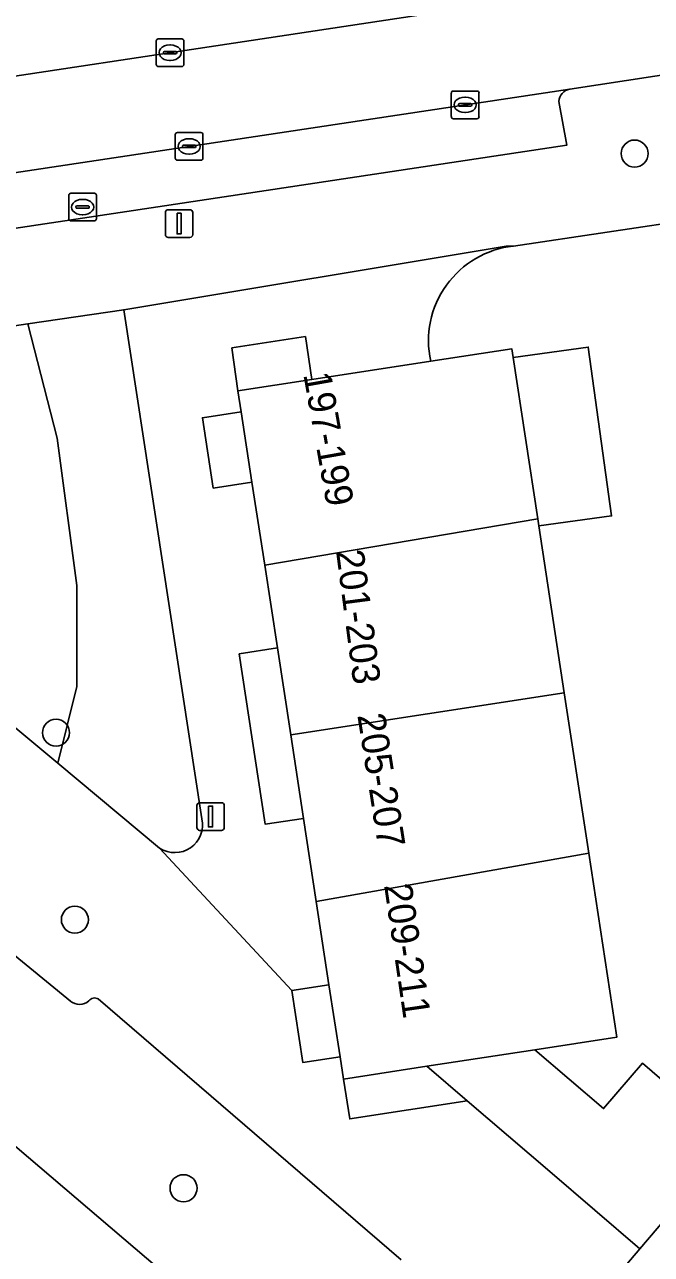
# Model space of a CAD drawing. Extents: x 159279 to 160377, y 384531 to 385888.
# Drawn here: x 159720.57 to 159743.26, y 384852.53 to 384897.02 of the extents above; entities that cross this region are included whole.
import ezdxf

# ---------------------------------------------------------------- set-up
doc = ezdxf.new("R2010")
doc.units = 0
for name, color, linetype in [('IMGEO_Boom', 7, 'Continuous'), ('IMGEO_Erf', 7, 'Continuous'), ('IMGEO_Groenvoorziening', 7, 'Continuous'), ('IMGEO_Kolk', 7, 'Continuous'), ('IMGEO_Lichtmast', 7, 'Continuous'), ('IMGEO_Muur', 7, 'Continuous'), ('IMGEO_Pand', 7, 'Continuous'), ('IMGEO_Pand_nummerreeks', 7, 'Continuous'), ('IMGEO_Parkeervlak_open', 7, 'Continuous'), ('IMGEO_Rijbaan_lokaal_open', 7, 'Continuous'), ('IMGEO_Rioolput', 7, 'Continuous'), ('IMGEO_Voetpad_open', 7, 'Continuous')]:
    doc.layers.add(name, color=color, linetype=linetype)

msp = doc.modelspace()

# ---------------------------------------------------------------- linework, layer by layer
at = {"layer": 'IMGEO_Boom'}
for centre in [(159742.648, 384892.353), (159721.71, 384871.4), (159722.392, 384864.637), (159726.324, 384854.922)]:
    msp.add_circle(centre, 0.489, dxfattribs=at)
at = {"layer": 'IMGEO_Erf'}
for points in [[(159756.778, 384866.583), (159754.32, 384869.107), (159752.141, 384881.328), (159751.864, 384888.581), (159748.788, 384888.127), (159748.434, 384890.525), (159738.26, 384889.008)], [(159735.27, 384884.841), (159738.2, 384885.29), (159738.248, 384884.977), (159740.974, 384885.351), (159741.813, 384879.242), (159739.182, 384878.881), (159740.105, 384872.838), (159740.991, 384867.041), (159742.008, 384860.387), (159739.042, 384859.932), (159741.527, 384857.802), (159742.931, 384859.44), (159746.181, 384856.654)]]:
    msp.add_lwpolyline(points, dxfattribs=at)
msp.add_arc((159738.64, 384885.579), 3.45, 96.3304, 192.3475, dxfattribs=at)
at = {"layer": 'IMGEO_Groenvoorziening'}
for points in [[(159726.988, 384868.282), (159724.158, 384886.7), (159720.694, 384886.187), (159721.754, 384882.061), (159722.464, 384876.729), (159722.464, 384873.074), (159721.77, 384870.297), (159725.46, 384867.229)], [(159714.581, 384876.276), (159721.77, 384870.297), (159722.464, 384873.074), (159722.464, 384876.729), (159721.754, 384882.061), (159720.694, 384886.187), (159720.212, 384886.116), (159716.924, 384882.046), (159715.715, 384883.687), (159715.058, 384882.934)]]:
    msp.add_lwpolyline(points, dxfattribs=at)
msp.add_arc((159726.013, 384868.062), 1, 236.4481, 12.6962, dxfattribs=at)
at = {"layer": 'IMGEO_Kolk'}
for p, q in [((159725.337, 384895.576), (159725.337, 384896.428)), ((159725.412, 384896.502), (159726.264, 384896.502)), ((159726.338, 384896.428), (159726.338, 384895.576)), ((159725.596, 384895.996), (159725.596, 384896.008)), ((159725.639, 384896.045), (159726.037, 384896.045)), ((159725.825, 384896.282), (159725.85, 384896.282)), ((159726.08, 384896.008), (159726.08, 384895.996)), ((159726.034, 384895.959), (159725.636, 384895.959)), ((159725.848, 384895.722), (159725.823, 384895.722)), ((159726.264, 384895.502), (159725.412, 384895.502)), ((159736.016, 384893.689), (159736.016, 384894.541)), ((159736.091, 384894.615), (159736.943, 384894.615)), ((159736.504, 384894.395), (159736.529, 384894.395)), ((159737.017, 384894.541), (159737.017, 384893.689)), ((159736.275, 384894.109), (159736.275, 384894.121)), ((159736.713, 384894.072), (159736.315, 384894.072)), ((159736.318, 384894.158), (159736.716, 384894.158)), ((159736.527, 384893.835), (159736.502, 384893.835)), ((159736.759, 384894.121), (159736.759, 384894.109)), ((159736.943, 384893.615), (159736.091, 384893.615)), ((159726.027, 384892.185), (159726.027, 384893.037)), ((159726.102, 384893.111), (159726.954, 384893.111)), ((159726.515, 384892.891), (159726.54, 384892.891)), ((159727.028, 384893.037), (159727.028, 384892.185)), ((159726.286, 384892.605), (159726.286, 384892.617)), ((159726.724, 384892.568), (159726.326, 384892.568)), ((159726.329, 384892.654), (159726.727, 384892.654)), ((159726.77, 384892.617), (159726.77, 384892.605)), ((159726.954, 384892.111), (159726.102, 384892.111)), ((159726.538, 384892.331), (159726.513, 384892.331))]:
    msp.add_line(p, q, dxfattribs=at)
for points in [[(159725.337, 384895.576), (159725.337, 384896.428)], [(159725.412, 384896.502), (159726.264, 384896.502)], [(159726.338, 384896.428), (159726.338, 384895.576)], [(159726.264, 384895.502), (159725.412, 384895.502)], [(159736.016, 384893.689), (159736.016, 384894.541)], [(159736.091, 384894.615), (159736.943, 384894.615)], [(159737.017, 384894.541), (159737.017, 384893.689)], [(159736.943, 384893.615), (159736.091, 384893.615)], [(159726.027, 384892.185), (159726.027, 384893.037)], [(159726.102, 384893.111), (159726.954, 384893.111)], [(159727.028, 384893.037), (159727.028, 384892.185)], [(159726.954, 384892.111), (159726.102, 384892.111)]]:
    msp.add_lwpolyline(points, dxfattribs=at)
for centre, radius, start, end in [((159725.414, 384896.426), 0.0765, 91.552, 178.448), ((159725.414, 384896.426), 0.0765, 91.552, 178.448), ((159726.262, 384896.426), 0.0765, 1.552, 88.448), ((159726.262, 384896.426), 0.0765, 1.552, 88.448), ((159725.636, 384896.005), 0.0403, 85.8775, 175.7526), ((159725.633, 384895.995), 0.0366, 178.938, 274.7102), ((159726.037, 384896.002), 0.043, 264.8664, 352.4533), ((159726.041, 384896.007), 0.0386, 1.7309, 96.639), ((159725.414, 384895.578), 0.0765, 181.552, 268.448), ((159725.414, 384895.578), 0.0765, 181.552, 268.448), ((159726.262, 384895.578), 0.0765, 271.552, 358.448), ((159726.262, 384895.578), 0.0765, 271.552, 358.448), ((159736.093, 384894.539), 0.0765, 91.552, 178.448), ((159736.093, 384894.539), 0.0765, 91.552, 178.448), ((159736.941, 384894.539), 0.0765, 1.552, 88.448), ((159736.941, 384894.539), 0.0765, 1.552, 88.448), ((159736.315, 384894.118), 0.0403, 85.8775, 175.7526), ((159736.312, 384894.108), 0.0366, 178.938, 274.7102), ((159736.716, 384894.115), 0.043, 264.8664, 352.4533), ((159736.72, 384894.12), 0.0386, 1.7309, 96.639), ((159736.093, 384893.691), 0.0765, 181.552, 268.448), ((159736.093, 384893.691), 0.0765, 181.552, 268.448), ((159736.941, 384893.691), 0.0765, 271.552, 358.448), ((159736.941, 384893.691), 0.0765, 271.552, 358.448), ((159726.104, 384893.035), 0.0765, 91.552, 178.448), ((159726.104, 384893.035), 0.0765, 91.552, 178.448), ((159726.952, 384893.035), 0.0765, 1.552, 88.448), ((159726.952, 384893.035), 0.0765, 1.552, 88.448), ((159726.326, 384892.614), 0.0403, 85.8775, 175.7526), ((159726.323, 384892.604), 0.0366, 178.938, 274.7102), ((159726.727, 384892.611), 0.043, 264.8664, 352.4533), ((159726.731, 384892.616), 0.0386, 1.7309, 96.639), ((159726.104, 384892.187), 0.0765, 181.552, 268.448), ((159726.104, 384892.187), 0.0765, 181.552, 268.448), ((159726.952, 384892.187), 0.0765, 271.552, 358.448), ((159726.952, 384892.187), 0.0765, 271.552, 358.448)]:
    msp.add_arc(centre, radius, start, end, dxfattribs=at)
for centre, major_axis, ratio, start_param, end_param in [((159725.824, 384896.002), (-0.387, 0.002), 0.722429, 4.712389, 7.853982), ((159725.849, 384896.002), (-0.39, 0.002), 0.717154, 1.570796, 4.712389), ((159736.503, 384894.115), (-0.387, 0.002), 0.722429, 4.712389, 7.853982), ((159736.528, 384894.115), (-0.39, 0.002), 0.717154, 1.570796, 4.712389), ((159726.514, 384892.611), (-0.387, 0.002), 0.722429, 4.712389, 7.853982), ((159726.539, 384892.611), (-0.39, 0.002), 0.717154, 1.570796, 4.712389)]:
    msp.add_ellipse(centre, major_axis=major_axis, ratio=ratio, start_param=start_param, end_param=end_param, dxfattribs=at)
at = {"layer": 'IMGEO_Lichtmast'}
for p, q in [((159725.668, 384889.42), (159725.668, 384890.22)), ((159725.668, 384890.22), (159725.668, 384889.42)), ((159725.768, 384890.32), (159726.558, 384890.32)), ((159726.558, 384890.32), (159725.768, 384890.32)), ((159726.658, 384890.22), (159726.658, 384889.42)), ((159726.658, 384889.42), (159726.658, 384890.22)), ((159726.558, 384889.32), (159725.768, 384889.32)), ((159725.768, 384889.32), (159726.558, 384889.32)), ((159726.907, 384868.869), (159727.697, 384868.869)), ((159727.697, 384868.869), (159726.907, 384868.869)), ((159726.807, 384867.969), (159726.807, 384868.769)), ((159726.807, 384868.769), (159726.807, 384867.969)), ((159727.797, 384868.769), (159727.797, 384867.969)), ((159727.797, 384867.969), (159727.797, 384868.769)), ((159727.697, 384867.869), (159726.907, 384867.869)), ((159726.907, 384867.869), (159727.697, 384867.869))]:
    msp.add_line(p, q, dxfattribs=at)
for points in [[(159726.088, 384890.195), (159726.238, 384890.195), (159726.238, 384889.445), (159726.088, 384889.445), (159726.088, 384890.195)], [(159727.227, 384868.744), (159727.377, 384868.744), (159727.377, 384867.994), (159727.227, 384867.994), (159727.227, 384868.744)]]:
    msp.add_lwpolyline(points, dxfattribs=at)
for centre, start, end in [((159725.768, 384890.22), 90, 180), ((159725.768, 384890.22), 90, 180), ((159726.558, 384890.22), 0, 90), ((159726.558, 384890.22), 360, 90), ((159725.768, 384889.42), 180, 270), ((159725.768, 384889.42), 180, 270), ((159726.558, 384889.42), 270, 0), ((159726.558, 384889.42), 270, 0), ((159726.907, 384868.769), 90, 180), ((159726.907, 384868.769), 90, 180), ((159727.697, 384868.769), 0, 90), ((159727.697, 384868.769), 360, 90), ((159726.907, 384867.969), 180, 270), ((159726.907, 384867.969), 180, 270), ((159727.697, 384867.969), 270, 0), ((159727.697, 384867.969), 270, 0)]:
    msp.add_arc(centre, 0.1, start, end, dxfattribs=at)
at = {"layer": 'IMGEO_Muur'}
msp.add_lwpolyline([(159748.434, 384890.525), (159738.26, 384889.008)], dxfattribs=at)
msp.add_arc((159738.64, 384885.579), 3.45, 96.3304, 192.3475, dxfattribs=at)
at = {"layer": 'IMGEO_Pand'}
for points in [[(159738.248, 384884.977), (159738.2, 384885.29), (159735.27, 384884.841), (159730.97, 384884.181), (159728.295, 384883.771), (159728.411, 384883.013), (159728.802, 384880.466), (159729.262, 384877.466), (159739.143, 384879.134)], [(159738.248, 384884.977), (159739.143, 384879.134), (159739.182, 384878.881), (159741.813, 384879.242), (159740.974, 384885.351)], [(159739.182, 384878.881), (159739.143, 384879.134), (159729.262, 384877.466), (159729.721, 384874.466), (159730.202, 384871.325), (159740.105, 384872.838)], [(159740.105, 384872.838), (159730.202, 384871.325), (159730.666, 384868.299), (159731.127, 384865.292), (159740.991, 384867.041)], [(159740.991, 384867.041), (159731.127, 384865.292), (159731.588, 384862.284), (159731.988, 384859.675), (159732.111, 384858.871), (159735.134, 384859.334), (159739.042, 384859.932), (159742.008, 384860.387)], [(159739.042, 384859.932), (159735.134, 384859.334), (159736.591, 384858.085), (159739.576, 384855.526), (159742.843, 384852.727), (159746.181, 384856.654), (159742.931, 384859.44), (159741.527, 384857.802)], [(159746.878, 384847.882), (159753.378, 384855.455), (159748.633, 384859.528), (159746.181, 384856.654), (159742.843, 384852.727), (159742.158, 384851.928)]]:
    msp.add_lwpolyline(points, close=True, dxfattribs=at)
at = {"layer": 'IMGEO_Parkeervlak_open'}
for points in [[(159708.784, 384893.426), (159737.874, 384897.82)], [(159740.303, 384894.685), (159711.534, 384890.354)], [(159712.469, 384888.488), (159725.392, 384890.429), (159740.192, 384892.651), (159739.912, 384894.24)], [(159707.433, 384867.104), (159718.564, 384857.853), (159730.976, 384847.284)], [(159722.228, 384861.692), (159719.14, 384864.213)], [(159734.206, 384852.326), (159723.238, 384861.769)]]:
    msp.add_lwpolyline(points, dxfattribs=at)
for centre, radius, start, end in [((159740.392, 384894.212), 0.481, 100.6831, 176.7085), ((159723.106, 384861.537), 0.267, 60.3885, 141.78), ((159722.556, 384862.081), 0.509, 229.8202, 311.8951)]:
    msp.add_arc(centre, radius, start, end, dxfattribs=at)
at = {"layer": 'IMGEO_Rijbaan_lokaal_open'}
for points in [[(159743.377, 384895.154), (159763.958, 384898.242), (159763.502, 384901.673), (159747.895, 384899.326), (159737.874, 384897.82), (159708.784, 384893.426)], [(159709.541, 384890.034), (159711.534, 384890.354), (159740.303, 384894.685), (159743.377, 384895.154)], [(159732.921, 384845.603), (159730.976, 384847.284), (159718.564, 384857.853), (159707.433, 384867.104), (159702.817, 384871.167), (159699.492, 384867.526), (159702.199, 384865.083), (159707.188, 384860.785), (159707.728, 384860.32), (159709.722, 384858.694), (159712.404, 384856.508), (159717.716, 384852.027), (159720.014, 384850.089), (159721.225, 384849.067), (159724.685, 384846.279), (159730.906, 384840.77), (159739.014, 384833.816), (159740.591, 384832.447), (159759.273, 384816.324)]]:
    msp.add_lwpolyline(points, dxfattribs=at)
at = {"layer": 'IMGEO_Rioolput'}
for p, q in [((159722.172, 384889.991), (159722.172, 384890.843)), ((159722.247, 384890.917), (159723.099, 384890.917)), ((159722.66, 384890.697), (159722.685, 384890.697)), ((159723.173, 384890.843), (159723.173, 384889.991)), ((159722.431, 384890.411), (159722.431, 384890.423)), ((159722.869, 384890.374), (159722.471, 384890.374)), ((159722.474, 384890.46), (159722.872, 384890.46)), ((159722.915, 384890.423), (159722.915, 384890.411)), ((159723.099, 384889.917), (159722.247, 384889.917)), ((159722.683, 384890.137), (159722.658, 384890.137))]:
    msp.add_line(p, q, dxfattribs=at)
for points in [[(159722.172, 384889.991), (159722.172, 384890.843)], [(159722.247, 384890.917), (159723.099, 384890.917)], [(159723.173, 384890.843), (159723.173, 384889.991)], [(159723.099, 384889.917), (159722.247, 384889.917)]]:
    msp.add_lwpolyline(points, dxfattribs=at)
for centre, radius, start, end in [((159722.249, 384890.841), 0.0765, 91.552, 178.448), ((159722.249, 384890.841), 0.0765, 91.552, 178.448), ((159723.097, 384890.841), 0.0765, 1.552, 88.448), ((159723.097, 384890.841), 0.0765, 1.552, 88.448), ((159722.471, 384890.42), 0.0403, 85.8775, 175.7526), ((159722.468, 384890.41), 0.0366, 178.938, 274.7102), ((159722.872, 384890.417), 0.043, 264.8664, 352.4533), ((159722.876, 384890.422), 0.0386, 1.7309, 96.639), ((159722.249, 384889.993), 0.0765, 181.552, 268.448), ((159722.249, 384889.993), 0.0765, 181.552, 268.448), ((159723.097, 384889.993), 0.0765, 271.552, 358.448), ((159723.097, 384889.993), 0.0765, 271.552, 358.448)]:
    msp.add_arc(centre, radius, start, end, dxfattribs=at)
for centre, major_axis, ratio, start_param, end_param in [((159722.659, 384890.417), (-0.387, 0.002), 0.722429, 4.712389, 7.853982), ((159722.684, 384890.417), (-0.39, 0.002), 0.717154, 1.570796, 4.712389)]:
    msp.add_ellipse(centre, major_axis=major_axis, ratio=ratio, start_param=start_param, end_param=end_param, dxfattribs=at)
at = {"layer": 'IMGEO_Voetpad_open'}
for points in [[(159715.058, 384882.934), (159715.715, 384883.687), (159716.924, 384882.046), (159720.212, 384886.116), (159720.694, 384886.187), (159724.158, 384886.7), (159738.002, 384889.005), (159738.26, 384889.008), (159748.434, 384890.525), (159754.797, 384891.464), (159756.301, 384891.707), (159756.162, 384892.647), (159761.629, 384893.459), (159766.764, 384894.222), (159772.024, 384895.003), (159777.274, 384895.783), (159782.479, 384896.556), (159787.883, 384897.359), (159793.086, 384898.132), (159798.289, 384898.905)], [(159743.377, 384895.154), (159740.303, 384894.685)], [(159739.912, 384894.24), (159740.192, 384892.651), (159725.392, 384890.429), (159712.469, 384888.488)], [(159738.26, 384889.008), (159738.002, 384889.005), (159724.158, 384886.7), (159726.988, 384868.282)], [(159725.46, 384867.229), (159730.244, 384862.078), (159731.588, 384862.284), (159731.127, 384865.292), (159730.666, 384868.299), (159729.284, 384868.087), (159728.338, 384874.254), (159729.721, 384874.466), (159729.262, 384877.466), (159728.802, 384880.466), (159727.398, 384880.251), (159727.008, 384882.798), (159728.411, 384883.013), (159728.295, 384883.771), (159728.076, 384885.322)], [(159728.076, 384885.322), (159730.733, 384885.729), (159730.97, 384884.181), (159735.27, 384884.841)], [(159735.009, 384846.557), (159736.472, 384845.359), (159739.694, 384848.972), (159742.158, 384851.928), (159742.843, 384852.727), (159739.576, 384855.526), (159736.591, 384858.085), (159732.339, 384857.432), (159732.111, 384858.871), (159731.988, 384859.675), (159730.644, 384859.469), (159730.244, 384862.078), (159725.46, 384867.229), (159721.77, 384870.297), (159714.581, 384876.276)], [(159719.14, 384864.213), (159722.228, 384861.692)], [(159723.238, 384861.769), (159734.206, 384852.326)]]:
    msp.add_lwpolyline(points, dxfattribs=at)
for points in [[(159730.733, 384885.729), (159728.076, 384885.322), (159728.295, 384883.771), (159730.97, 384884.181)], [(159727.008, 384882.798), (159727.398, 384880.251), (159728.802, 384880.466), (159728.411, 384883.013)], [(159729.721, 384874.466), (159728.338, 384874.254), (159729.284, 384868.087), (159730.666, 384868.299), (159730.202, 384871.325)], [(159730.244, 384862.078), (159730.644, 384859.469), (159731.988, 384859.675), (159731.588, 384862.284)], [(159735.134, 384859.334), (159732.111, 384858.871), (159732.339, 384857.432), (159736.591, 384858.085)]]:
    msp.add_lwpolyline(points, close=True, dxfattribs=at)
for centre, radius, start, end in [((159740.392, 384894.212), 0.481, 100.6831, 176.7085), ((159738.64, 384885.579), 3.45, 96.3304, 192.3475), ((159726.013, 384868.062), 1, 236.4481, 12.6962), ((159723.106, 384861.537), 0.267, 60.3885, 141.78), ((159722.556, 384862.081), 0.509, 229.8202, 311.8951)]:
    msp.add_arc(centre, radius, start, end, dxfattribs=at)

# ---------------------------------------------------------------- texts
at = {"layer": 'IMGEO_Pand_nummerreeks'}
for s, rotation, p in [('197-199', 280.0667, (159730.658, 384884.364)), ('201-203', 277.454, (159731.842, 384877.969)), ('205-207', 278.915, (159732.613, 384872.035)), ('209-211', 278.2733, (159733.582, 384865.883))]:
    msp.add_text(s, height=1, rotation=rotation, dxfattribs=at).set_placement(p)

doc.saveas('drawing.dxf')
